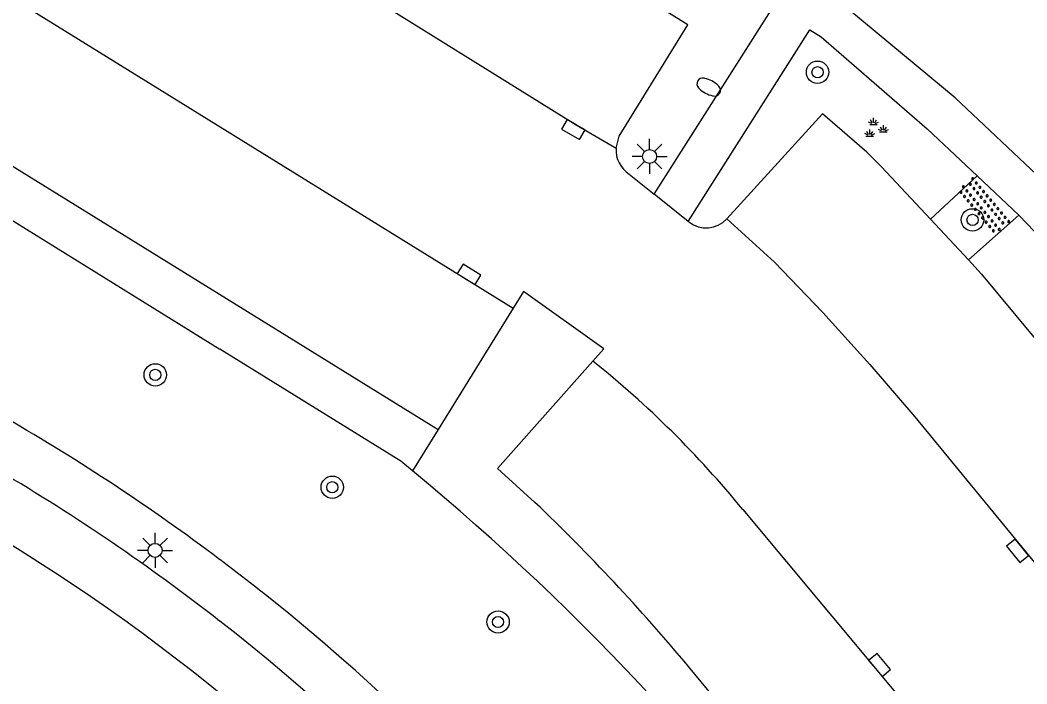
# Model space of a CAD drawing. Extents: x 128999 to 131010, y 395498 to 399007.
# Drawn here: x 129992.86 to 130028.87, y 398954.59 to 398978.33 of the extents above; entities that cross this region are included whole.
import ezdxf

# ---------------------------------------------------------------- set-up
doc = ezdxf.new("R2010")
doc.units = 0
for name, color, linetype in [('gg-afsc-hekwerk', 7, 'Continuous'), ('gg-knt-verharding', 7, 'Continuous'), ('gg-knt-verharding nz', 7, 'Continuous'), ('gt-grn-groengrens', 7, 'Continuous'), ('gt-symb-boom', 7, 'Continuous'), ('gt-symb-brandkraan', 7, 'Continuous'), ('gt-symb-groenvak', 7, 'Continuous'), ('gt-symb-kolk', 7, 'Continuous'), ('gt-symb-lichtmast', 7, 'Continuous'), ('gt-symb-overige verharding', 7, 'Continuous')]:
    doc.layers.add(name, color=color, linetype=linetype)

# ---------------------------------------------------------------- blocks, each defined once
blk = doc.blocks.new('gt0-GRVAK')
at = {"layer": 'gt-symb-groenvak'}
for p, q in [((-0.047, 0.214), (-0.047, 0.393)), ((-0.11, 0.189), (-0.228, 0.24)), ((-0.182, 0.153), (0.088, 0.153)), ((-0.091, 0.211), (-0.156, 0.322)), ((-0.004, 0.211), (0.061, 0.322)), ((0.015, 0.189), (0.133, 0.24)), ((0.262, -0.052), (0.197, 0.059)), ((0.305, -0.049), (0.305, 0.13)), ((0.349, -0.052), (0.414, 0.059)), ((-0.245, -0.228), (-0.363, -0.177)), ((-0.318, -0.264), (-0.047, -0.264)), ((-0.226, -0.206), (-0.291, -0.095)), ((-0.183, -0.203), (-0.183, -0.024)), ((-0.139, -0.206), (-0.074, -0.095)), ((-0.12, -0.228), (-0.002, -0.177)), ((0.243, -0.074), (0.125, -0.023)), ((0.17, -0.11), (0.441, -0.11)), ((0.368, -0.074), (0.486, -0.023))]:
    blk.add_line(p, q, dxfattribs=at)
blk = doc.blocks.new('gt0-BOOM')
at = {"layer": 'gt-symb-boom'}
for radius in [0.4, 0.2]:
    blk.add_circle((0, 0), radius, dxfattribs=at)
blk = doc.blocks.new('gt0-BR')
at = {"layer": 'gt-symb-brandkraan'}
for centre, radius, start, end in [((-0.244, 0), 0.206, 107.5669, 252.4331), ((0.599, -2.664), 3, 106.892, 107.5669), ((0, -0.691), 0.938, 73.108, 106.892), ((-0.599, -2.664), 3, 72.4331, 73.108), ((0.244, 0), 0.206, 287.567, 72.4331), ((0.599, 2.664), 3, 252.4331, 253.108), ((0, 0.691), 0.938, 253.108, 286.8921), ((-0.599, 2.664), 3, 286.8921, 287.567)]:
    blk.add_arc(centre, radius, start, end, dxfattribs=at)
blk = doc.blocks.new('gt0-OVH')
at = {"layer": 'gt-symb-overige verharding'}
for points in [[(-0.972, 0.298), (-0.967, 0.308), (-0.965, 0.319), (-0.966, 0.33), (-0.971, 0.34), (-0.978, 0.348), (-0.988, 0.353), (-0.999, 0.355), (-1.01, 0.354), (-1.02, 0.349), (-1.028, 0.342), (-1.033, 0.332), (-1.035, 0.321), (-1.034, 0.31), (-1.029, 0.3), (-1.022, 0.292), (-1.012, 0.287), (-1.001, 0.285), (-0.99, 0.286), (-0.98, 0.291)], [(-0.872, 0.106), (-0.867, 0.116), (-0.865, 0.126), (-0.866, 0.137), (-0.871, 0.147), (-0.878, 0.156), (-0.888, 0.161), (-0.899, 0.163), (-0.91, 0.162), (-0.92, 0.157), (-0.928, 0.15), (-0.933, 0.14), (-0.935, 0.129), (-0.934, 0.118), (-0.929, 0.108), (-0.922, 0.1), (-0.912, 0.095), (-0.901, 0.092), (-0.89, 0.094), (-0.88, 0.098)], [(-0.772, 0.298), (-0.767, 0.308), (-0.765, 0.319), (-0.766, 0.33), (-0.771, 0.34), (-0.778, 0.348), (-0.788, 0.353), (-0.799, 0.355), (-0.81, 0.354), (-0.82, 0.349), (-0.828, 0.342), (-0.833, 0.332), (-0.835, 0.321), (-0.834, 0.31), (-0.829, 0.3), (-0.822, 0.292), (-0.812, 0.287), (-0.801, 0.285), (-0.79, 0.286), (-0.78, 0.291)], [(-0.672, 0.106), (-0.667, 0.116), (-0.665, 0.126), (-0.666, 0.137), (-0.671, 0.147), (-0.678, 0.156), (-0.688, 0.161), (-0.699, 0.163), (-0.71, 0.162), (-0.72, 0.157), (-0.728, 0.15), (-0.733, 0.14), (-0.735, 0.129), (-0.734, 0.118), (-0.729, 0.108), (-0.722, 0.1), (-0.712, 0.095), (-0.701, 0.092), (-0.69, 0.094), (-0.68, 0.098)], [(-0.572, 0.298), (-0.567, 0.308), (-0.565, 0.319), (-0.566, 0.33), (-0.571, 0.34), (-0.578, 0.348), (-0.588, 0.353), (-0.599, 0.355), (-0.61, 0.354), (-0.62, 0.349), (-0.628, 0.342), (-0.633, 0.332), (-0.635, 0.321), (-0.634, 0.31), (-0.629, 0.3), (-0.622, 0.292), (-0.612, 0.287), (-0.601, 0.285), (-0.59, 0.286), (-0.58, 0.291)], [(-0.472, 0.106), (-0.467, 0.116), (-0.465, 0.126), (-0.466, 0.137), (-0.471, 0.147), (-0.478, 0.156), (-0.488, 0.161), (-0.499, 0.163), (-0.51, 0.162), (-0.52, 0.157), (-0.528, 0.15), (-0.533, 0.14), (-0.535, 0.129), (-0.534, 0.118), (-0.529, 0.108), (-0.522, 0.1), (-0.512, 0.095), (-0.501, 0.092), (-0.49, 0.094), (-0.48, 0.098)], [(-0.372, 0.298), (-0.367, 0.308), (-0.365, 0.319), (-0.366, 0.33), (-0.371, 0.34), (-0.378, 0.348), (-0.388, 0.353), (-0.399, 0.355), (-0.41, 0.354), (-0.42, 0.349), (-0.428, 0.342), (-0.433, 0.332), (-0.435, 0.321), (-0.434, 0.31), (-0.429, 0.3), (-0.422, 0.292), (-0.412, 0.287), (-0.401, 0.285), (-0.39, 0.286), (-0.38, 0.291)], [(-0.272, 0.106), (-0.267, 0.116), (-0.265, 0.126), (-0.266, 0.137), (-0.271, 0.147), (-0.278, 0.156), (-0.288, 0.161), (-0.299, 0.163), (-0.31, 0.162), (-0.32, 0.157), (-0.328, 0.15), (-0.333, 0.14), (-0.335, 0.129), (-0.334, 0.118), (-0.329, 0.108), (-0.322, 0.1), (-0.312, 0.095), (-0.301, 0.092), (-0.29, 0.094), (-0.28, 0.098)], [(-0.172, 0.298), (-0.167, 0.308), (-0.165, 0.319), (-0.166, 0.33), (-0.171, 0.34), (-0.178, 0.348), (-0.188, 0.353), (-0.199, 0.355), (-0.21, 0.354), (-0.22, 0.349), (-0.228, 0.342), (-0.233, 0.332), (-0.235, 0.321), (-0.234, 0.31), (-0.229, 0.3), (-0.222, 0.292), (-0.212, 0.287), (-0.201, 0.285), (-0.19, 0.286), (-0.18, 0.291)], [(-0.072, 0.106), (-0.067, 0.116), (-0.065, 0.126), (-0.066, 0.137), (-0.071, 0.147), (-0.078, 0.156), (-0.088, 0.161), (-0.099, 0.163), (-0.11, 0.162), (-0.12, 0.157), (-0.128, 0.15), (-0.133, 0.14), (-0.135, 0.129), (-0.134, 0.118), (-0.129, 0.108), (-0.122, 0.1), (-0.112, 0.095), (-0.101, 0.092), (-0.09, 0.094), (-0.08, 0.098)], [(0.028, 0.298), (0.033, 0.308), (0.035, 0.319), (0.034, 0.33), (0.029, 0.34), (0.022, 0.348), (0.012, 0.353), (0.001, 0.355), (-0.01, 0.354), (-0.02, 0.349), (-0.028, 0.342), (-0.033, 0.332), (-0.035, 0.321), (-0.034, 0.31), (-0.029, 0.3), (-0.022, 0.292), (-0.012, 0.287), (-0.001, 0.285), (0.01, 0.286), (0.02, 0.291)], [(0.128, 0.106), (0.133, 0.116), (0.135, 0.126), (0.134, 0.137), (0.129, 0.147), (0.122, 0.156), (0.112, 0.161), (0.101, 0.163), (0.09, 0.162), (0.08, 0.157), (0.072, 0.15), (0.067, 0.14), (0.065, 0.129), (0.066, 0.118), (0.071, 0.108), (0.078, 0.1), (0.088, 0.095), (0.099, 0.092), (0.11, 0.094), (0.12, 0.098)], [(0.228, 0.298), (0.233, 0.308), (0.235, 0.319), (0.234, 0.33), (0.229, 0.34), (0.222, 0.348), (0.212, 0.353), (0.201, 0.355), (0.19, 0.354), (0.18, 0.349), (0.172, 0.342), (0.167, 0.332), (0.165, 0.321), (0.166, 0.31), (0.171, 0.3), (0.178, 0.292), (0.188, 0.287), (0.199, 0.285), (0.21, 0.286), (0.22, 0.291)], [(0.328, 0.106), (0.333, 0.116), (0.335, 0.126), (0.334, 0.137), (0.329, 0.147), (0.322, 0.156), (0.312, 0.161), (0.301, 0.163), (0.29, 0.162), (0.28, 0.157), (0.272, 0.15), (0.267, 0.14), (0.265, 0.129), (0.266, 0.118), (0.271, 0.108), (0.278, 0.1), (0.288, 0.095), (0.299, 0.092), (0.31, 0.094), (0.32, 0.098)], [(0.428, 0.298), (0.433, 0.308), (0.435, 0.319), (0.434, 0.33), (0.429, 0.34), (0.422, 0.348), (0.412, 0.353), (0.401, 0.355), (0.39, 0.354), (0.38, 0.349), (0.372, 0.342), (0.367, 0.332), (0.365, 0.321), (0.366, 0.31), (0.371, 0.3), (0.378, 0.292), (0.388, 0.287), (0.399, 0.285), (0.41, 0.286), (0.42, 0.291)], [(0.528, 0.106), (0.533, 0.116), (0.535, 0.126), (0.534, 0.137), (0.529, 0.147), (0.522, 0.156), (0.512, 0.161), (0.501, 0.163), (0.49, 0.162), (0.48, 0.157), (0.472, 0.15), (0.467, 0.14), (0.465, 0.129), (0.466, 0.118), (0.471, 0.108), (0.478, 0.1), (0.488, 0.095), (0.499, 0.092), (0.51, 0.094), (0.52, 0.098)], [(0.628, 0.298), (0.633, 0.308), (0.635, 0.319), (0.634, 0.33), (0.629, 0.34), (0.622, 0.348), (0.612, 0.353), (0.601, 0.355), (0.59, 0.354), (0.58, 0.349), (0.572, 0.342), (0.567, 0.332), (0.565, 0.321), (0.566, 0.31), (0.571, 0.3), (0.578, 0.292), (0.588, 0.287), (0.599, 0.285), (0.61, 0.286), (0.62, 0.291)], [(0.728, 0.106), (0.733, 0.116), (0.735, 0.126), (0.734, 0.137), (0.729, 0.147), (0.722, 0.156), (0.712, 0.161), (0.701, 0.163), (0.69, 0.162), (0.68, 0.157), (0.672, 0.15), (0.667, 0.14), (0.665, 0.129), (0.666, 0.118), (0.671, 0.108), (0.678, 0.1), (0.688, 0.095), (0.699, 0.092), (0.71, 0.094), (0.72, 0.098)], [(0.828, 0.298), (0.833, 0.308), (0.835, 0.319), (0.834, 0.33), (0.829, 0.34), (0.822, 0.348), (0.812, 0.353), (0.801, 0.355), (0.79, 0.354), (0.78, 0.349), (0.772, 0.342), (0.767, 0.332), (0.765, 0.321), (0.766, 0.31), (0.771, 0.3), (0.778, 0.292), (0.788, 0.287), (0.799, 0.285), (0.81, 0.286), (0.82, 0.291)], [(0.928, 0.106), (0.933, 0.116), (0.935, 0.126), (0.934, 0.137), (0.929, 0.147), (0.922, 0.156), (0.912, 0.161), (0.901, 0.163), (0.89, 0.162), (0.88, 0.157), (0.872, 0.15), (0.867, 0.14), (0.865, 0.129), (0.866, 0.118), (0.871, 0.108), (0.878, 0.1), (0.888, 0.095), (0.899, 0.092), (0.91, 0.094), (0.92, 0.098)], [(1.028, 0.298), (1.033, 0.308), (1.035, 0.319), (1.034, 0.33), (1.029, 0.34), (1.022, 0.348), (1.012, 0.353), (1.001, 0.355), (0.99, 0.354), (0.98, 0.349), (0.972, 0.342), (0.967, 0.332), (0.965, 0.321), (0.966, 0.31), (0.971, 0.3), (0.978, 0.292), (0.988, 0.287), (0.999, 0.285), (1.01, 0.286), (1.02, 0.291)], [(-0.972, -0.142), (-0.967, -0.132), (-0.965, -0.121), (-0.966, -0.11), (-0.971, -0.1), (-0.978, -0.092), (-0.988, -0.087), (-0.999, -0.085), (-1.01, -0.086), (-1.02, -0.091), (-1.028, -0.098), (-1.033, -0.108), (-1.035, -0.119), (-1.034, -0.13), (-1.029, -0.14), (-1.022, -0.148), (-1.012, -0.153), (-1.001, -0.155), (-0.99, -0.154), (-0.98, -0.149)], [(-0.872, -0.334), (-0.867, -0.324), (-0.865, -0.314), (-0.866, -0.303), (-0.871, -0.293), (-0.878, -0.284), (-0.888, -0.279), (-0.899, -0.277), (-0.91, -0.278), (-0.92, -0.283), (-0.928, -0.29), (-0.933, -0.3), (-0.935, -0.311), (-0.934, -0.322), (-0.929, -0.332), (-0.922, -0.34), (-0.912, -0.345), (-0.901, -0.348), (-0.89, -0.346), (-0.88, -0.342)], [(-0.772, -0.142), (-0.767, -0.132), (-0.765, -0.121), (-0.766, -0.11), (-0.771, -0.1), (-0.778, -0.092), (-0.788, -0.087), (-0.799, -0.085), (-0.81, -0.086), (-0.82, -0.091), (-0.828, -0.098), (-0.833, -0.108), (-0.835, -0.119), (-0.834, -0.13), (-0.829, -0.14), (-0.822, -0.148), (-0.812, -0.153), (-0.801, -0.155), (-0.79, -0.154), (-0.78, -0.149)], [(-0.672, -0.334), (-0.667, -0.324), (-0.665, -0.314), (-0.666, -0.303), (-0.671, -0.293), (-0.678, -0.284), (-0.688, -0.279), (-0.699, -0.277), (-0.71, -0.278), (-0.72, -0.283), (-0.728, -0.29), (-0.733, -0.3), (-0.735, -0.311), (-0.734, -0.322), (-0.729, -0.332), (-0.722, -0.34), (-0.712, -0.345), (-0.701, -0.348), (-0.69, -0.346), (-0.68, -0.342)], [(-0.572, -0.142), (-0.567, -0.132), (-0.565, -0.121), (-0.566, -0.11), (-0.571, -0.1), (-0.578, -0.092), (-0.588, -0.087), (-0.599, -0.085), (-0.61, -0.086), (-0.62, -0.091), (-0.628, -0.098), (-0.633, -0.108), (-0.635, -0.119), (-0.634, -0.13), (-0.629, -0.14), (-0.622, -0.148), (-0.612, -0.153), (-0.601, -0.155), (-0.59, -0.154), (-0.58, -0.149)], [(-0.472, -0.334), (-0.467, -0.324), (-0.465, -0.314), (-0.466, -0.303), (-0.471, -0.293), (-0.478, -0.284), (-0.488, -0.279), (-0.499, -0.277), (-0.51, -0.278), (-0.52, -0.283), (-0.528, -0.29), (-0.533, -0.3), (-0.535, -0.311), (-0.534, -0.322), (-0.529, -0.332), (-0.522, -0.34), (-0.512, -0.345), (-0.501, -0.348), (-0.49, -0.346), (-0.48, -0.342)], [(-0.372, -0.142), (-0.367, -0.132), (-0.365, -0.121), (-0.366, -0.11), (-0.371, -0.1), (-0.378, -0.092), (-0.388, -0.087), (-0.399, -0.085), (-0.41, -0.086), (-0.42, -0.091), (-0.428, -0.098), (-0.433, -0.108), (-0.435, -0.119), (-0.434, -0.13), (-0.429, -0.14), (-0.422, -0.148), (-0.412, -0.153), (-0.401, -0.155), (-0.39, -0.154), (-0.38, -0.149)], [(-0.272, -0.334), (-0.267, -0.324), (-0.265, -0.314), (-0.266, -0.303), (-0.271, -0.293), (-0.278, -0.284), (-0.288, -0.279), (-0.299, -0.277), (-0.31, -0.278), (-0.32, -0.283), (-0.328, -0.29), (-0.333, -0.3), (-0.335, -0.311), (-0.334, -0.322), (-0.329, -0.332), (-0.322, -0.34), (-0.312, -0.345), (-0.301, -0.348), (-0.29, -0.346), (-0.28, -0.342)], [(-0.172, -0.142), (-0.167, -0.132), (-0.165, -0.121), (-0.166, -0.11), (-0.171, -0.1), (-0.178, -0.092), (-0.188, -0.087), (-0.199, -0.085), (-0.21, -0.086), (-0.22, -0.091), (-0.228, -0.098), (-0.233, -0.108), (-0.235, -0.119), (-0.234, -0.13), (-0.229, -0.14), (-0.222, -0.148), (-0.212, -0.153), (-0.201, -0.155), (-0.19, -0.154), (-0.18, -0.149)], [(-0.072, -0.334), (-0.067, -0.324), (-0.065, -0.314), (-0.066, -0.303), (-0.071, -0.293), (-0.078, -0.284), (-0.088, -0.279), (-0.099, -0.277), (-0.11, -0.278), (-0.12, -0.283), (-0.128, -0.29), (-0.133, -0.3), (-0.135, -0.311), (-0.134, -0.322), (-0.129, -0.332), (-0.122, -0.34), (-0.112, -0.345), (-0.101, -0.348), (-0.09, -0.346), (-0.08, -0.342)], [(0.028, -0.142), (0.033, -0.132), (0.035, -0.121), (0.034, -0.11), (0.029, -0.1), (0.022, -0.092), (0.012, -0.087), (0.001, -0.085), (-0.01, -0.086), (-0.02, -0.091), (-0.028, -0.098), (-0.033, -0.108), (-0.035, -0.119), (-0.034, -0.13), (-0.029, -0.14), (-0.022, -0.148), (-0.012, -0.153), (-0.001, -0.155), (0.01, -0.154), (0.02, -0.149)], [(0.128, -0.334), (0.133, -0.324), (0.135, -0.314), (0.134, -0.303), (0.129, -0.293), (0.122, -0.284), (0.112, -0.279), (0.101, -0.277), (0.09, -0.278), (0.08, -0.283), (0.072, -0.29), (0.067, -0.3), (0.065, -0.311), (0.066, -0.322), (0.071, -0.332), (0.078, -0.34), (0.088, -0.345), (0.099, -0.348), (0.11, -0.346), (0.12, -0.342)], [(0.228, -0.142), (0.233, -0.132), (0.235, -0.121), (0.234, -0.11), (0.229, -0.1), (0.222, -0.092), (0.212, -0.087), (0.201, -0.085), (0.19, -0.086), (0.18, -0.091), (0.172, -0.098), (0.167, -0.108), (0.165, -0.119), (0.166, -0.13), (0.171, -0.14), (0.178, -0.148), (0.188, -0.153), (0.199, -0.155), (0.21, -0.154), (0.22, -0.149)], [(0.328, -0.334), (0.333, -0.324), (0.335, -0.314), (0.334, -0.303), (0.329, -0.293), (0.322, -0.284), (0.312, -0.279), (0.301, -0.277), (0.29, -0.278), (0.28, -0.283), (0.272, -0.29), (0.267, -0.3), (0.265, -0.311), (0.266, -0.322), (0.271, -0.332), (0.278, -0.34), (0.288, -0.345), (0.299, -0.348), (0.31, -0.346), (0.32, -0.342)], [(0.428, -0.142), (0.433, -0.132), (0.435, -0.121), (0.434, -0.11), (0.429, -0.1), (0.422, -0.092), (0.412, -0.087), (0.401, -0.085), (0.39, -0.086), (0.38, -0.091), (0.372, -0.098), (0.367, -0.108), (0.365, -0.119), (0.366, -0.13), (0.371, -0.14), (0.378, -0.148), (0.388, -0.153), (0.399, -0.155), (0.41, -0.154), (0.42, -0.149)], [(0.528, -0.334), (0.533, -0.324), (0.535, -0.314), (0.534, -0.303), (0.529, -0.293), (0.522, -0.284), (0.512, -0.279), (0.501, -0.277), (0.49, -0.278), (0.48, -0.283), (0.472, -0.29), (0.467, -0.3), (0.465, -0.311), (0.466, -0.322), (0.471, -0.332), (0.478, -0.34), (0.488, -0.345), (0.499, -0.348), (0.51, -0.346), (0.52, -0.342)], [(0.628, -0.142), (0.633, -0.132), (0.635, -0.121), (0.634, -0.11), (0.629, -0.1), (0.622, -0.092), (0.612, -0.087), (0.601, -0.085), (0.59, -0.086), (0.58, -0.091), (0.572, -0.098), (0.567, -0.108), (0.565, -0.119), (0.566, -0.13), (0.571, -0.14), (0.578, -0.148), (0.588, -0.153), (0.599, -0.155), (0.61, -0.154), (0.62, -0.149)], [(0.728, -0.334), (0.733, -0.324), (0.735, -0.314), (0.734, -0.303), (0.729, -0.293), (0.722, -0.284), (0.712, -0.279), (0.701, -0.277), (0.69, -0.278), (0.68, -0.283), (0.672, -0.29), (0.667, -0.3), (0.665, -0.311), (0.666, -0.322), (0.671, -0.332), (0.678, -0.34), (0.688, -0.345), (0.699, -0.348), (0.71, -0.346), (0.72, -0.342)], [(0.828, -0.142), (0.833, -0.132), (0.835, -0.121), (0.834, -0.11), (0.829, -0.1), (0.822, -0.092), (0.812, -0.087), (0.801, -0.085), (0.79, -0.086), (0.78, -0.091), (0.772, -0.098), (0.767, -0.108), (0.765, -0.119), (0.766, -0.13), (0.771, -0.14), (0.778, -0.148), (0.788, -0.153), (0.799, -0.155), (0.81, -0.154), (0.82, -0.149)], [(0.928, -0.334), (0.933, -0.324), (0.935, -0.314), (0.934, -0.303), (0.929, -0.293), (0.922, -0.284), (0.912, -0.279), (0.901, -0.277), (0.89, -0.278), (0.88, -0.283), (0.872, -0.29), (0.867, -0.3), (0.865, -0.311), (0.866, -0.322), (0.871, -0.332), (0.878, -0.34), (0.888, -0.345), (0.899, -0.348), (0.91, -0.346), (0.92, -0.342)], [(1.028, -0.142), (1.033, -0.132), (1.035, -0.121), (1.034, -0.11), (1.029, -0.1), (1.022, -0.092), (1.012, -0.087), (1.001, -0.085), (0.99, -0.086), (0.98, -0.091), (0.972, -0.098), (0.967, -0.108), (0.965, -0.119), (0.966, -0.13), (0.971, -0.14), (0.978, -0.148), (0.988, -0.153), (0.999, -0.155), (1.01, -0.154), (1.02, -0.149)]]:
    blk.add_lwpolyline(points, close=True, dxfattribs=at)
blk = doc.blocks.new('gt0-KOLK')
at = {"layer": 'gt-symb-kolk'}
blk.add_lwpolyline([(0, 0), (0.375, 0), (0.375, 0.4), (-0.375, 0.4), (-0.375, 0), (0, 0)], dxfattribs=at)
blk = doc.blocks.new('gt0-LMAST')
at = {"layer": 'gt-symb-lichtmast'}
for p, q in [((-0.182, 0.173), (-0.447, 0.438)), ((-0.005, 0.246), (-0.005, 0.621)), ((0.172, 0.173), (0.437, 0.438)), ((-0.255, -0.004), (-0.63, -0.004)), ((-0.182, -0.181), (-0.447, -0.446)), ((-0.005, -0.254), (-0.005, -0.629)), ((0.437, -0.446), (0.172, -0.181)), ((0.245, -0.004), (0.62, -0.004))]:
    blk.add_line(p, q, dxfattribs=at)
blk.add_circle((-0.005, -0.004), 0.25, dxfattribs=at)

msp = doc.modelspace()

# ---------------------------------------------------------------- linework, layer by layer
at = {"layer": 'gg-afsc-hekwerk'}
msp.add_line((129979.556, 398979.237), (130000, 398966.566), dxfattribs=at)
msp.add_lwpolyline([(130006.899, 398962.207), (130006.477, 398962.552), (130000, 398966.566)], dxfattribs=at)
msp.add_arc((129952.593, 398896.241), 85.444, 34.55621, 50.53728, dxfattribs=at)
at = {"layer": 'gg-knt-verharding'}
for p, q in [((130014.649, 398972.823), (130015.545, 398972.106)), ((130027.089, 398972.76), (130025.423, 398971.213)), ((130027.089, 398972.76), (130028.582, 398971.353)), ((130016.762, 398971.131), (130015.545, 398972.106)), ((130016.782, 398971.115), (130016.762, 398971.131)), ((130025.423, 398971.213), (130026.78, 398969.757)), ((130026.78, 398969.757), (130028.582, 398971.353)), ((130028.582, 398971.353), (130031.813, 398967.973)), ((130010.498, 398968.034), (130007.815, 398963.69)), ((130028.872, 398940.589), (130016.773, 398955.209))]:
    msp.add_line(p, q, dxfattribs=at)
for points in [[(130015.545, 398972.106), (130019.807, 398978.822), (130017.318, 398980.289), (130016.178, 398981.058), (129985.945, 398999.764), (129981.317, 398992.714)], [(130014.177, 398973.759), (130014.293, 398974.179), (130016.74, 398978.164), (129986.224, 398997.07), (129983.542, 398992.75)], [(129979.952, 398986.946), (129977.274, 398982.606), (130007.815, 398963.69)], [(130039.268, 398960.063), (130038.296, 398961.125), (130037.452, 398962.155), (130035.928, 398964.812), (130034.784, 398966.593), (130033.526, 398968.295), (130032.919, 398968.986), (130029.639, 398972.418), (130026.311, 398975.555), (130022.54, 398978.684)], [(130016.762, 398971.131), (130021.109, 398977.985), (130021.516, 398977.734), (130025.304, 398974.443), (130027.089, 398972.76)], [(130025.423, 398971.213), (130023.67, 398973.084), (130023.152, 398973.61), (130021.561, 398974.979), (130018.136, 398971.226)], [(130026.78, 398969.757), (130027.246, 398969.247), (130029.703, 398966.285)], [(130013.347, 398966.139), (130013.736, 398966.577), (130010.863, 398968.626), (130010.498, 398968.034)], [(130011.278, 398961.081), (130009.935, 398962.294), (130013.347, 398966.139)]]:
    msp.add_lwpolyline(points, dxfattribs=at)
for centre, radius, start, end in [((130015.218, 398973.697), 1.043, 176.5812, 236.94), ((130017.399, 398971.905), 1.002, 232.0022, 317.371), ((129954.375, 398898.345), 75.933, 53.06881, 59.9815), ((129954.164, 398898.009), 74.578, 52.07716, 59.39789), ((129961.759, 398909.235), 71.695, 39.88526, 46.31557), ((129954.586, 398898.641), 75.569, 15.23028, 53.06125), ((129954.576, 398898.662), 73.81, 15.25213, 52.01741)]:
    msp.add_arc(centre, radius, start, end, dxfattribs=at)
at = {"layer": 'gg-knt-verharding nz'}
for p, q in [((129979.952, 398986.946), (130010.498, 398968.034)), ((129992.863, 398959.361), (129987.792, 398962.506)), ((130018.708, 398960.829), (130023.452, 398955.136))]:
    msp.add_line(p, q, dxfattribs=at)
for points in [[(129983.542, 398992.75), (130012.75, 398974.594), (130014.177, 398973.759)], [(130018.136, 398971.226), (130019.846, 398969.681), (130021.578, 398967.87), (130023.259, 398966.02), (130024.867, 398964.147), (130028.693, 398959.475), (130031.807, 398955.714)], [(130023.452, 398955.136), (130031.722, 398945.212), (130032.32, 398944.368), (130033.406, 398942.562), (130033.716, 398941.987), (130034.647, 398940.078), (130035.647, 398937.718), (130035.852, 398937.192), (130036.742, 398934.538), (130038.063, 398929.668)]]:
    msp.add_lwpolyline(points, dxfattribs=at)
for centre, radius, start, end in [((129990.936, 398938.151), 35.855, 39.2337, 51.314), ((129956.104, 398900.438), 69.449, 38.2361, 58.04228)]:
    msp.add_arc(centre, radius, start, end, dxfattribs=at)
at = {"layer": 'gt-grn-groengrens'}
msp.add_line((130007.815, 398963.69), (130006.899, 398962.207), dxfattribs=at)

# ---------------------------------------------------------------- block references
at = {"layer": 'gt-symb-boom'}
for p in [(130021.384, 398976.47), (130026.928, 398971.189), (129997.697, 398965.644), (130004.028, 398961.624), (130009.957, 398956.804)]:
    msp.add_blockref('gt0-BOOM', p, dxfattribs=at)
at = {"layer": 'gt-symb-brandkraan', "rotation": 151.6555211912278}
msp.add_blockref('gt0-BR', (130017.491, 398975.94), dxfattribs=at)
at = {"layer": 'gt-symb-groenvak'}
msp.add_blockref('gt0-GRVAK', (130023.435, 398974.45), dxfattribs=at)
at = {"layer": 'gt-symb-kolk'}
for p, rotation in [((130012.75, 398974.594), 149.66519417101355), ((130008.815, 398969.072), -31.798912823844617), ((130028.693, 398959.475), 129.31893081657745), ((130023.452, 398955.136), -50.19442890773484)]:
    msp.add_blockref('gt0-KOLK', p, dxfattribs=dict(at, rotation=rotation))
at = {"layer": 'gt-symb-lichtmast'}
for p in [(130015.383, 398973.462), (129997.693, 398959.37)]:
    msp.add_blockref('gt0-LMAST', p, dxfattribs=at)
at = {"layer": 'gt-symb-overige verharding', "rotation": -49.98904227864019}
msp.add_blockref('gt0-OVH', (130027.333, 398971.689), dxfattribs=at)

doc.saveas('drawing.dxf')
